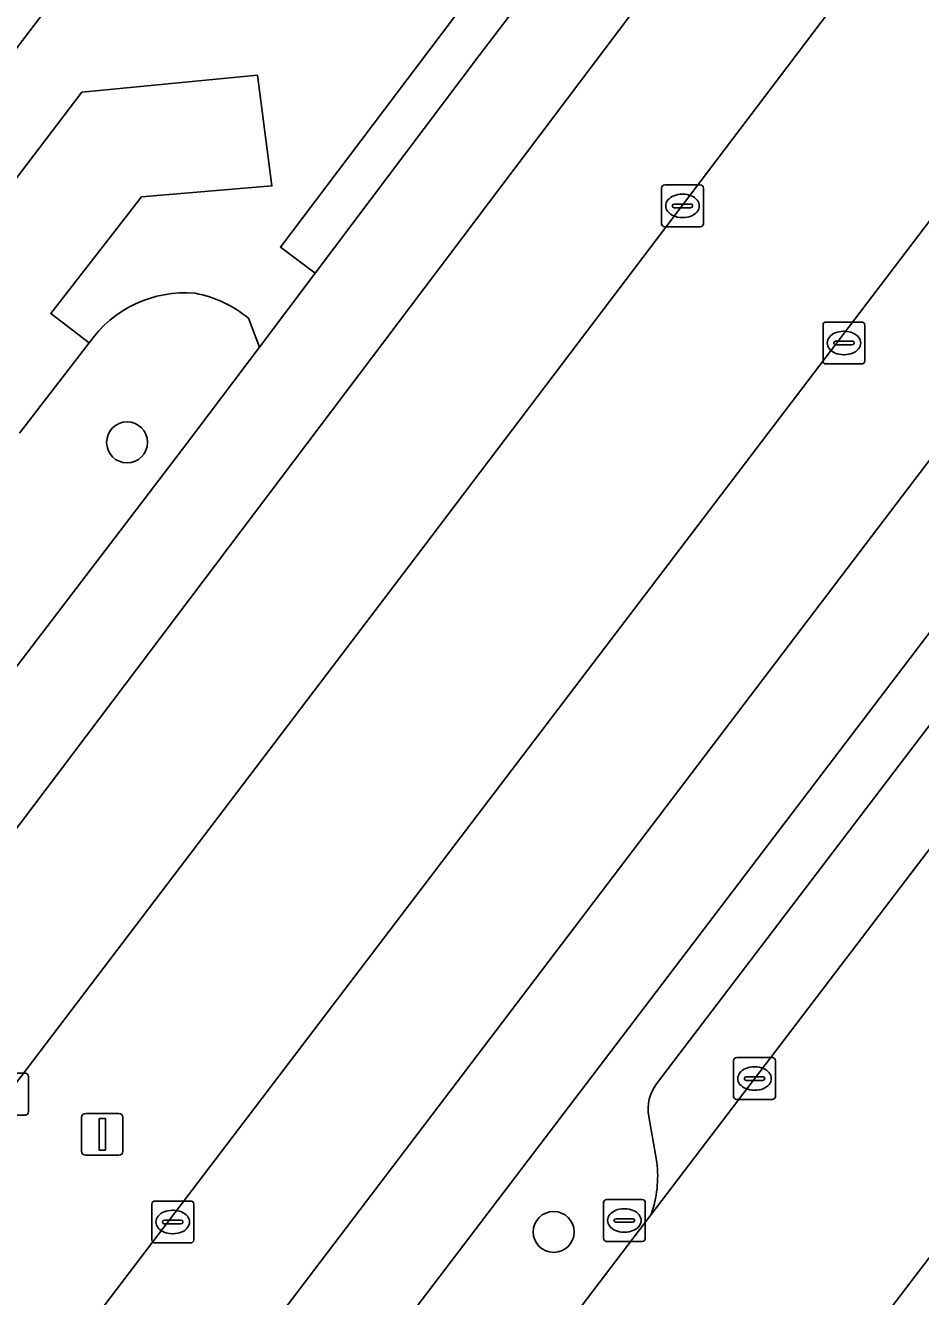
# Model space of a CAD drawing. Extents: x 158472 to 159562, y 388525 to 389606.
# Drawn here: x 158734.62 to 158756.02, y 388946.65 to 388977.03 of the extents above; entities that cross this region are included whole.
import ezdxf

# ---------------------------------------------------------------- set-up
doc = ezdxf.new("R2010")
doc.units = 0
for name, color, linetype in [('IMGEO_Berm_groen', 7, 'Continuous'), ('IMGEO_Boom', 7, 'Continuous'), ('IMGEO_Erf', 7, 'Continuous'), ('IMGEO_Kolk', 7, 'Continuous'), ('IMGEO_Lichtmast', 7, 'Continuous'), ('IMGEO_Parkeervlak_open', 7, 'Continuous'), ('IMGEO_Rijbaan_lokaal_gesloten', 7, 'Continuous'), ('IMGEO_Rijbaan_lokaal_open', 7, 'Continuous'), ('IMGEO_Rioolput', 7, 'Continuous'), ('IMGEO_Voetpad_open', 7, 'Continuous')]:
    doc.layers.add(name, color=color, linetype=linetype)

msp = doc.modelspace()

# ---------------------------------------------------------------- linework, layer by layer
at = {"layer": 'IMGEO_Berm_groen'}
msp.add_lwpolyline([(158769.87, 388990.274), (158765.967, 388993.384), (158762.193, 388988.396), (158743.945, 388964.31), (158727.97, 388943.305), (158723.001, 388936.936), (158712.518, 388923.153), (158710.767, 388920.221), (158714.484, 388917.523), (158716.222, 388919.791)], close=True, dxfattribs=at)
for points in [[(158738.401, 388966.931), (158740.215, 388969.338), (158739.954, 388970.029)], [(158736.142, 388969.438), (158734.479, 388967.28)], [(158733.937, 388963.699), (158726.44, 388953.972), (158720.077, 388945.608), (158718.838, 388943.917), (158715.346, 388939.387), (158716.584, 388938.409), (158720.2, 388943.157), (158728.254, 388953.652), (158738.401, 388966.931)]]:
    msp.add_lwpolyline(points, dxfattribs=at)
for centre, radius, start, end in [((158738.43, 388967.852), 2.784, 84.9138, 145.2684), ((158738.158, 388967.847), 2.826, 50.5414, 79.4199)]:
    msp.add_arc(centre, radius, start, end, dxfattribs=at)
at = {"layer": 'IMGEO_Boom'}
for centre in [(158737.05, 388967.063), (158747.249, 388948.192)]:
    msp.add_circle(centre, 0.489, dxfattribs=at)
at = {"layer": 'IMGEO_Erf'}
for points in [[(158785.644, 388986.089), (158736.904, 388922.269), (158740.932, 388919.193), (158744.55, 388923.947), (158747.197, 388921.932), (158748.012, 388921.312), (158749.76, 388923.608), (158751.633, 388926.068), (158750.819, 388926.688), (158748.193, 388928.688), (158751.679, 388933.268), (158755.266, 388937.979), (158757.887, 388935.984)], [(158728.878, 388977.43), (158727.278, 388975.32), (158726.025, 388976.27), (158724.858, 388974.731), (158722.588, 388971.739), (158723.836, 388970.793), (158722.352, 388968.836), (158720.806, 388966.799), (158719.556, 388967.748), (158717.344, 388964.831), (158716.04, 388963.113), (158717.309, 388962.15), (158715.841, 388960.214), (158714.257, 388958.127), (158713.011, 388959.072), (158710.828, 388956.195), (158709.518, 388954.468), (158710.765, 388953.523), (158709.206, 388951.468), (158713.131, 388948.486), (158739.383, 388983.04)]]:
    msp.add_lwpolyline(points, dxfattribs=at)
at = {"layer": 'IMGEO_Kolk'}
for p, q in [((158749.828, 388972.289), (158749.828, 388973.141)), ((158749.903, 388973.215), (158750.755, 388973.215)), ((158750.829, 388973.141), (158750.829, 388972.289)), ((158750.13, 388972.758), (158750.528, 388972.758)), ((158750.316, 388972.995), (158750.341, 388972.995)), ((158750.087, 388972.709), (158750.087, 388972.721)), ((158750.525, 388972.672), (158750.127, 388972.672)), ((158750.571, 388972.721), (158750.571, 388972.709)), ((158750.755, 388972.215), (158749.903, 388972.215)), ((158750.339, 388972.435), (158750.314, 388972.435)), ((158753.689, 388969.012), (158753.689, 388969.864)), ((158753.764, 388969.938), (158754.616, 388969.938)), ((158754.177, 388969.718), (158754.202, 388969.718)), ((158754.69, 388969.864), (158754.69, 388969.012)), ((158753.948, 388969.432), (158753.948, 388969.444)), ((158753.991, 388969.481), (158754.389, 388969.481)), ((158754.432, 388969.444), (158754.432, 388969.432)), ((158754.386, 388969.395), (158753.988, 388969.395)), ((158754.2, 388969.158), (158754.175, 388969.158)), ((158754.616, 388968.938), (158753.764, 388968.938)), ((158751.551, 388951.432), (158751.551, 388952.284)), ((158751.626, 388952.358), (158752.478, 388952.358)), ((158752.039, 388952.138), (158752.064, 388952.138)), ((158752.552, 388952.284), (158752.552, 388951.432)), ((158733.767, 388951.985), (158734.619, 388951.985)), ((158734.693, 388951.911), (158734.693, 388951.059)), ((158751.81, 388951.852), (158751.81, 388951.864)), ((158752.248, 388951.815), (158751.85, 388951.815)), ((158751.853, 388951.901), (158752.251, 388951.901)), ((158752.294, 388951.864), (158752.294, 388951.852)), ((158752.062, 388951.578), (158752.037, 388951.578)), ((158752.478, 388951.358), (158751.626, 388951.358)), ((158734.619, 388950.985), (158733.767, 388950.985)), ((158737.641, 388948.004), (158737.641, 388948.856)), ((158737.716, 388948.93), (158738.568, 388948.93)), ((158738.642, 388948.856), (158738.642, 388948.004)), ((158737.943, 388948.473), (158738.341, 388948.473)), ((158738.129, 388948.71), (158738.154, 388948.71)), ((158737.9, 388948.424), (158737.9, 388948.436)), ((158738.338, 388948.387), (158737.94, 388948.387)), ((158738.152, 388948.15), (158738.127, 388948.15)), ((158738.384, 388948.436), (158738.384, 388948.424)), ((158738.568, 388947.93), (158737.716, 388947.93))]:
    msp.add_line(p, q, dxfattribs=at)
for points in [[(158749.828, 388972.289), (158749.828, 388973.141)], [(158749.903, 388973.215), (158750.755, 388973.215)], [(158750.829, 388973.141), (158750.829, 388972.289)], [(158750.755, 388972.215), (158749.903, 388972.215)], [(158753.689, 388969.012), (158753.689, 388969.864)], [(158753.764, 388969.938), (158754.616, 388969.938)], [(158754.69, 388969.864), (158754.69, 388969.012)], [(158754.616, 388968.938), (158753.764, 388968.938)], [(158751.551, 388951.432), (158751.551, 388952.284)], [(158751.626, 388952.358), (158752.478, 388952.358)], [(158752.552, 388952.284), (158752.552, 388951.432)], [(158733.767, 388951.985), (158734.619, 388951.985)], [(158734.693, 388951.911), (158734.693, 388951.059)], [(158752.478, 388951.358), (158751.626, 388951.358)], [(158734.619, 388950.985), (158733.767, 388950.985)], [(158737.641, 388948.004), (158737.641, 388948.856)], [(158737.716, 388948.93), (158738.568, 388948.93)], [(158738.642, 388948.856), (158738.642, 388948.004)], [(158738.568, 388947.93), (158737.716, 388947.93)]]:
    msp.add_lwpolyline(points, dxfattribs=at)
for centre, radius, start, end in [((158749.905, 388973.139), 0.0765, 91.552, 178.448), ((158749.905, 388973.139), 0.0765, 91.552, 178.448), ((158750.753, 388973.139), 0.0765, 1.552, 88.448), ((158750.753, 388973.139), 0.0765, 1.552, 88.448), ((158750.127, 388972.718), 0.0403, 85.8775, 175.7526), ((158750.532, 388972.72), 0.0386, 1.7309, 96.639), ((158750.124, 388972.708), 0.0366, 178.938, 274.7102), ((158750.528, 388972.715), 0.043, 264.8664, 352.4533), ((158749.905, 388972.291), 0.0765, 181.552, 268.448), ((158749.905, 388972.291), 0.0765, 181.552, 268.448), ((158750.753, 388972.291), 0.0765, 271.552, 358.448), ((158750.753, 388972.291), 0.0765, 271.552, 358.448), ((158753.766, 388969.862), 0.0765, 91.552, 178.448), ((158753.766, 388969.862), 0.0765, 91.552, 178.448), ((158754.614, 388969.862), 0.0765, 1.552, 88.448), ((158754.614, 388969.862), 0.0765, 1.552, 88.448), ((158753.988, 388969.441), 0.0403, 85.8775, 175.7526), ((158753.985, 388969.431), 0.0366, 178.938, 274.7102), ((158754.389, 388969.438), 0.043, 264.8664, 352.4533), ((158754.393, 388969.443), 0.0386, 1.7309, 96.639), ((158753.766, 388969.014), 0.0765, 181.552, 268.448), ((158753.766, 388969.014), 0.0765, 181.552, 268.448), ((158754.614, 388969.014), 0.0765, 271.552, 358.448), ((158754.614, 388969.014), 0.0765, 271.552, 358.448), ((158751.628, 388952.282), 0.0765, 91.552, 178.448), ((158751.628, 388952.282), 0.0765, 91.552, 178.448), ((158752.476, 388952.282), 0.0765, 1.552, 88.448), ((158752.476, 388952.282), 0.0765, 1.552, 88.448), ((158734.617, 388951.909), 0.0765, 1.552, 88.448), ((158734.617, 388951.909), 0.0765, 1.552, 88.448), ((158751.85, 388951.861), 0.0403, 85.8775, 175.7526), ((158751.847, 388951.851), 0.0366, 178.938, 274.7102), ((158752.251, 388951.858), 0.043, 264.8664, 352.4533), ((158752.255, 388951.863), 0.0386, 1.7309, 96.639), ((158751.628, 388951.434), 0.0765, 181.552, 268.448), ((158751.628, 388951.434), 0.0765, 181.552, 268.448), ((158752.476, 388951.434), 0.0765, 271.552, 358.448), ((158752.476, 388951.434), 0.0765, 271.552, 358.448), ((158734.617, 388951.061), 0.0765, 271.552, 358.448), ((158734.617, 388951.061), 0.0765, 271.552, 358.448), ((158737.718, 388948.854), 0.0765, 91.552, 178.448), ((158737.718, 388948.854), 0.0765, 91.552, 178.448), ((158738.566, 388948.854), 0.0765, 1.552, 88.448), ((158738.566, 388948.854), 0.0765, 1.552, 88.448), ((158737.94, 388948.433), 0.0403, 85.8775, 175.7526), ((158738.345, 388948.435), 0.0386, 1.7309, 96.639), ((158737.937, 388948.423), 0.0366, 178.938, 274.7102), ((158738.341, 388948.43), 0.043, 264.8664, 352.4533), ((158737.718, 388948.006), 0.0765, 181.552, 268.448), ((158737.718, 388948.006), 0.0765, 181.552, 268.448), ((158738.566, 388948.006), 0.0765, 271.552, 358.448), ((158738.566, 388948.006), 0.0765, 271.552, 358.448)]:
    msp.add_arc(centre, radius, start, end, dxfattribs=at)
for centre, major_axis, ratio, start_param, end_param in [((158750.315, 388972.715), (-0.387, 0.002), 0.722429, 4.712389, 7.853982), ((158750.34, 388972.715), (-0.39, 0.002), 0.717154, 1.570796, 4.712389), ((158754.176, 388969.438), (-0.387, 0.002), 0.722429, 4.712389, 7.853982), ((158754.201, 388969.438), (-0.39, 0.002), 0.717154, 1.570796, 4.712389), ((158752.038, 388951.858), (-0.387, 0.002), 0.722429, 4.712389, 7.853982), ((158752.063, 388951.858), (-0.39, 0.002), 0.717154, 1.570796, 4.712389), ((158738.128, 388948.43), (-0.387, 0.002), 0.722429, 4.712389, 7.853982), ((158738.153, 388948.43), (-0.39, 0.002), 0.717154, 1.570796, 4.712389)]:
    msp.add_ellipse(centre, major_axis=major_axis, ratio=ratio, start_param=start_param, end_param=end_param, dxfattribs=at)
at = {"layer": 'IMGEO_Lichtmast'}
for p, q in [((158735.96, 388950.125), (158735.96, 388950.925)), ((158735.96, 388950.925), (158735.96, 388950.125)), ((158736.06, 388951.025), (158736.85, 388951.025)), ((158736.85, 388951.025), (158736.06, 388951.025)), ((158736.95, 388950.925), (158736.95, 388950.125)), ((158736.95, 388950.125), (158736.95, 388950.925)), ((158736.85, 388950.025), (158736.06, 388950.025)), ((158736.06, 388950.025), (158736.85, 388950.025))]:
    msp.add_line(p, q, dxfattribs=at)
msp.add_lwpolyline([(158736.38, 388950.9), (158736.53, 388950.9), (158736.53, 388950.15), (158736.38, 388950.15), (158736.38, 388950.9)], dxfattribs=at)
for centre, start, end in [((158736.06, 388950.925), 90, 180), ((158736.06, 388950.925), 90, 180), ((158736.85, 388950.925), 0, 90), ((158736.85, 388950.925), 360, 90), ((158736.06, 388950.125), 180, 270), ((158736.06, 388950.125), 180, 270), ((158736.85, 388950.125), 270, 0), ((158736.85, 388950.125), 270, 0)]:
    msp.add_arc(centre, 0.1, start, end, dxfattribs=at)
at = {"layer": 'IMGEO_Parkeervlak_open'}
for points in [[(158749.582, 388948.613), (158772.125, 388978.207)], [(158769.073, 388977.152), (158749.71, 388951.734)], [(158749.521, 388950.95), (158749.717, 388949.862)]]:
    msp.add_lwpolyline(points, dxfattribs=at)
for centre, radius, start, end in [((158750.505, 388951.128), 1, 142.6692, 190.2233), ((158746.93, 388949.531), 2.806, 340.897, 6.7651)]:
    msp.add_arc(centre, radius, start, end, dxfattribs=at)
at = {"layer": 'IMGEO_Rijbaan_lokaal_gesloten'}
for points in [[(158816.807, 389052.991), (158817.551, 389053.252), (158816.351, 389056.585), (158812.361, 389054.997), (158810.132, 389053.866), (158806.876, 389051.639), (158804.716, 389049.617), (158803.379, 389048.28), (158800.43, 389044.703), (158777.642, 389014.753), (158751.605, 388980.623), (158732.013, 388954.68), (158705.771, 388920.107), (158682.617, 388890.402), (158665.532, 388870.907), (158651.596, 388856.454)], [(158651.596, 388856.454), (158665.532, 388870.907), (158682.617, 388890.402), (158705.771, 388920.107), (158732.013, 388954.68), (158751.605, 388980.623), (158777.642, 389014.753), (158800.43, 389044.703), (158803.379, 389048.28), (158804.716, 389049.617), (158806.876, 389051.639), (158810.132, 389053.866)], [(158642.3, 388830.16), (158642.462, 388830.323), (158644.297, 388828.539), (158644.976, 388829.209), (158654.546, 388838.744), (158652.694, 388840.633), (158668.364, 388856.424), (158683.318, 388872.712), (158697.002, 388889.186), (158717.328, 388915.448), (158737.178, 388941.567), (158754.114, 388963.852), (158766.121, 388979.65), (158778.301, 388995.677), (158798.192, 389021.851), (158809.433, 389036.528), (158811.777, 389039.288), (158814.069, 389041.449), (158818.297, 389044.22), (158821.97, 389045.718), (158820.551, 389048.928)], [(158799.913, 389047.805), (158797.711, 389045.137), (158797.223, 389044.494), (158777.555, 389018.578), (158772.391, 389011.519), (158763.495, 389000), (158762.337, 388998.502), (158761.607, 388997.545), (158758.952, 388994.065), (158748.035, 388979.689), (158747.062, 388978.408), (158745.469, 388976.31), (158741.547, 388971.105), (158740.215, 388969.338), (158738.401, 388966.931), (158728.254, 388953.652), (158720.2, 388943.157), (158716.584, 388938.409), (158713.751, 388934.684), (158703.716, 388921.486), (158702.237, 388919.541)], [(158822.868, 389043.49), (158821.97, 389045.718), (158818.297, 389044.22), (158814.069, 389041.449), (158811.777, 389039.288), (158809.433, 389036.528), (158798.192, 389021.851), (158778.301, 388995.677), (158766.121, 388979.65), (158754.114, 388963.852), (158737.178, 388941.567), (158717.328, 388915.448), (158697.002, 388889.186), (158683.318, 388872.712), (158668.364, 388856.424), (158652.694, 388840.633), (158654.546, 388838.744), (158654.775, 388838.972), (158671.833, 388856.333), (158672.448, 388857.038), (158674.867, 388859.654), (158677.905, 388862.94)], [(158692.274, 388896.423), (158712.518, 388923.153), (158723.001, 388936.936), (158727.97, 388943.305), (158743.945, 388964.31), (158762.193, 388988.396), (158765.967, 388993.384), (158767.064, 388994.831), (158770.947, 389000), (158775.635, 389006.026), (158786.522, 389020.308), (158804.6, 389044.103)], [(158807.288, 389039.286), (158803.759, 389034.662), (158795.403, 389023.714), (158779.752, 389003.234), (158771.022, 388991.766), (158769.87, 388990.274), (158716.222, 388919.791), (158714.484, 388917.523), (158712.638, 388915.121), (158709.718, 388911.287), (158700.675, 388899.419)], [(158697.058, 388885.041), (158701.938, 388891.173), (158703.321, 388892.993), (158703.594, 388893.363), (158714.902, 388908.014), (158715.242, 388908.465), (158719.808, 388914.514), (158719.947, 388914.699), (158725.749, 388922.405), (158730.616, 388928.858), (158776.401, 388989.012), (158782.009, 388996.219), (158782.277, 388996.564), (158784.893, 389000), (158798.249, 389017.546), (158798.278, 389017.578), (158798.301, 389017.615), (158811.144, 389034.474), (158811.572, 389035.037)]]:
    msp.add_lwpolyline(points, dxfattribs=at)
at = {"layer": 'IMGEO_Rijbaan_lokaal_open'}
for points in [[(158722.397, 388916.043), (158728.63, 388916.382), (158732.572, 388916.597), (158733.954, 388918.407), (158735.98, 388921.059), (158735.987, 388921.069), (158736.904, 388922.269), (158785.644, 388986.089)], [(158776.899, 388984.473), (158772.125, 388978.207), (158749.582, 388948.613), (158747.906, 388946.414), (158731.179, 388924.457), (158730.314, 388923.321)], [(158734.479, 388967.28), (158736.142, 388969.438), (158735.223, 388970.142), (158737.398, 388972.934), (158740.511, 388973.193), (158740.164, 388975.838), (158735.969, 388975.432)]]:
    msp.add_lwpolyline(points, dxfattribs=at)
msp.add_arc((149457.273, 396017.299), 11648.266, 322.3566392, 322.8040999, dxfattribs=at)
at = {"layer": 'IMGEO_Rioolput'}
for p, q in [((158748.439, 388948.04), (158748.439, 388948.892)), ((158748.514, 388948.966), (158749.366, 388948.966)), ((158749.44, 388948.892), (158749.44, 388948.04)), ((158748.698, 388948.46), (158748.698, 388948.472)), ((158748.741, 388948.509), (158749.139, 388948.509)), ((158748.927, 388948.746), (158748.952, 388948.746)), ((158749.182, 388948.472), (158749.182, 388948.46)), ((158749.136, 388948.423), (158748.738, 388948.423)), ((158748.95, 388948.186), (158748.925, 388948.186)), ((158749.366, 388947.966), (158748.514, 388947.966))]:
    msp.add_line(p, q, dxfattribs=at)
for points in [[(158748.439, 388948.04), (158748.439, 388948.892)], [(158748.514, 388948.966), (158749.366, 388948.966)], [(158749.44, 388948.892), (158749.44, 388948.04)], [(158749.366, 388947.966), (158748.514, 388947.966)]]:
    msp.add_lwpolyline(points, dxfattribs=at)
for centre, radius, start, end in [((158748.516, 388948.89), 0.0765, 91.552, 178.448), ((158748.516, 388948.89), 0.0765, 91.552, 178.448), ((158749.364, 388948.89), 0.0765, 1.552, 88.448), ((158749.364, 388948.89), 0.0765, 1.552, 88.448), ((158748.738, 388948.469), 0.0403, 85.8775, 175.7526), ((158748.735, 388948.459), 0.0366, 178.938, 274.7102), ((158749.139, 388948.466), 0.043, 264.8664, 352.4533), ((158749.143, 388948.471), 0.0386, 1.7309, 96.639), ((158748.516, 388948.042), 0.0765, 181.552, 268.448), ((158748.516, 388948.042), 0.0765, 181.552, 268.448), ((158749.364, 388948.042), 0.0765, 271.552, 358.448), ((158749.364, 388948.042), 0.0765, 271.552, 358.448)]:
    msp.add_arc(centre, radius, start, end, dxfattribs=at)
for centre, major_axis, ratio, start_param, end_param in [((158748.926, 388948.466), (-0.387, 0.002), 0.722429, 4.712389, 7.853982), ((158748.951, 388948.466), (-0.39, 0.002), 0.717154, 1.570796, 4.712389)]:
    msp.add_ellipse(centre, major_axis=major_axis, ratio=ratio, start_param=start_param, end_param=end_param, dxfattribs=at)
at = {"layer": 'IMGEO_Voetpad_open'}
for points in [[(158762.388, 389003.843), (158758.425, 389000.715), (158757.883, 389000), (158756.885, 388998.627), (158755.282, 388996.514), (158750.106, 388989.756), (158743.09, 388980.515), (158739.383, 388983.04), (158713.131, 388948.486), (158711.912, 388946.881), (158690.981, 388919.332), (158688.881, 388916.431), (158681.727, 388907.247)], [(158776.401, 388989.012), (158730.616, 388928.858), (158725.749, 388922.405)], [(158739.954, 388970.029), (158740.215, 388969.338), (158741.547, 388971.105), (158740.717, 388971.732), (158746.232, 388979.035), (158747.062, 388978.408), (158748.035, 388979.689)], [(158749.71, 388951.734), (158769.073, 388977.152)], [(158735.969, 388975.432), (158740.164, 388975.838), (158740.511, 388973.193), (158737.398, 388972.934), (158735.223, 388970.142), (158736.142, 388969.438)], [(158749.717, 388949.862), (158749.521, 388950.95)], [(158747.906, 388946.414), (158749.582, 388948.613)]]:
    msp.add_lwpolyline(points, dxfattribs=at)
msp.add_lwpolyline([(158741.547, 388971.105), (158745.469, 388976.31), (158747.062, 388978.408), (158746.232, 388979.035), (158740.717, 388971.732)], close=True, dxfattribs=at)
for centre, radius, start, end in [((149457.273, 396017.299), 11648.266, 322.3566392, 322.8040999), ((158738.43, 388967.852), 2.784, 84.9138, 145.2684), ((158738.158, 388967.847), 2.826, 50.5414, 79.4199), ((158750.505, 388951.128), 1, 142.6692, 190.2233), ((158746.93, 388949.531), 2.806, 340.897, 6.7651)]:
    msp.add_arc(centre, radius, start, end, dxfattribs=at)

doc.saveas('drawing.dxf')
